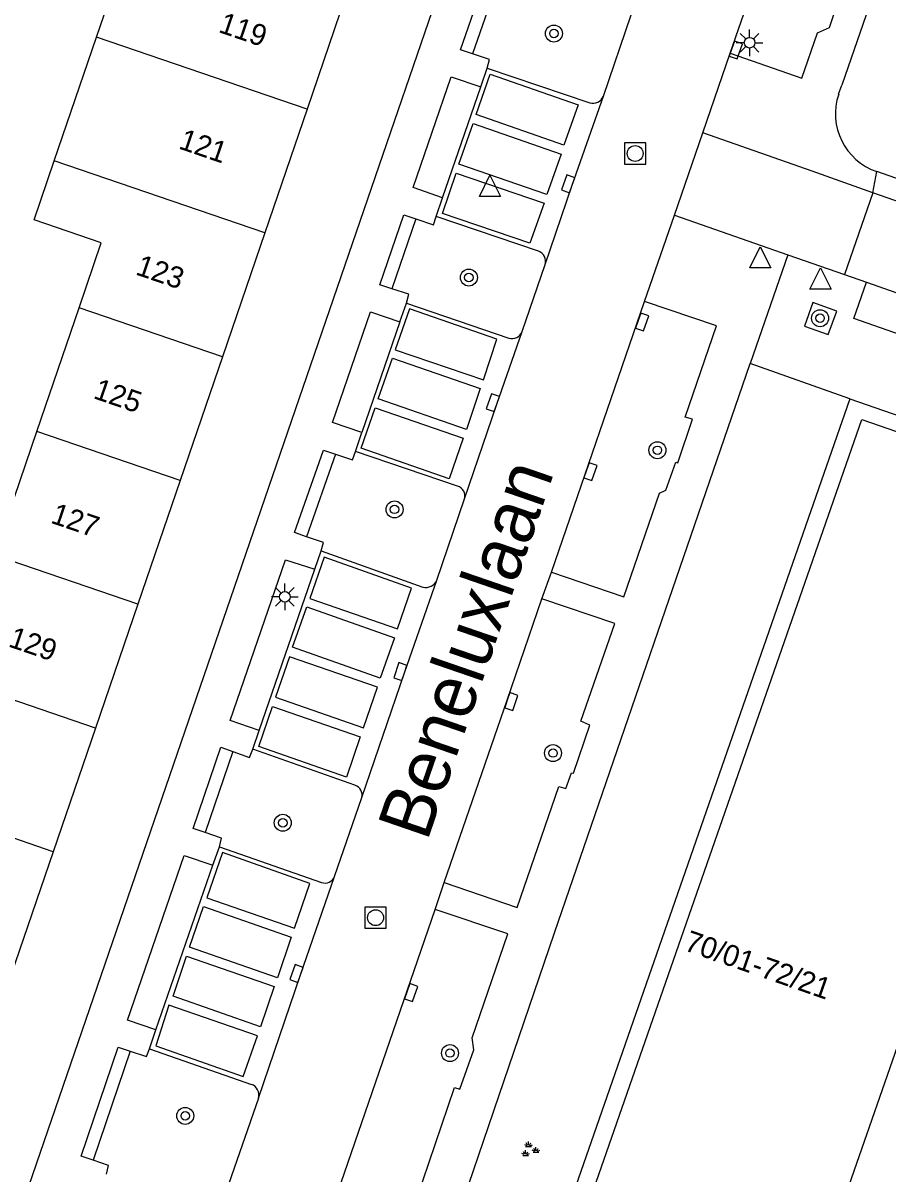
# Model space of a CAD drawing. Extents: x 131000 to 133014, y 396499 to 399001.
# Drawn here: x 131508.6 to 131549.3, y 398034.1 to 398088.3 of the extents above; entities that cross this region are included whole.
import ezdxf

# ---------------------------------------------------------------- set-up
doc = ezdxf.new("R2010")
doc.units = 0
for name, color, linetype in [('gg-anno-huisnummerreeks BGT', 7, 'Continuous'), ('gg-anno-openbare ruimte label', 7, 'Continuous'), ('gg-bbg-gedigitaliseerde bebouwing', 7, 'Continuous'), ('gg-bbg-hoofdgebouw', 7, 'Continuous'), ('gg-bbg-tussenscheiding', 7, 'Continuous'), ('gg-knt-verharding', 7, 'Continuous'), ('gg-knt-verharding nz', 7, 'Continuous'), ('gg-kwrk-kunstwerk', 7, 'Continuous'), ('gt-grn-groengrens', 7, 'Continuous'), ('gt-grn-weggrens', 7, 'Continuous'), ('gt-symb-boom', 7, 'Continuous'), ('gt-symb-groenvak', 7, 'Continuous'), ('gt-symb-kolk', 7, 'Continuous'), ('gt-symb-lichtmast', 7, 'Continuous'), ('gt-symb-rioolschacht', 7, 'Continuous'), ('gt-symb-waterafsluiter', 7, 'Continuous')]:
    doc.layers.add(name, color=color, linetype=linetype)

# ---------------------------------------------------------------- blocks, each defined once
blk = doc.blocks.new('gt0-KOLK')
at = {"layer": 'gt-symb-kolk'}
blk.add_lwpolyline([(0, 0), (0.375, 0), (0.375, 0.4), (-0.375, 0.4), (-0.375, 0), (0, 0)], dxfattribs=at)
blk = doc.blocks.new('gt0-BOOM')
at = {"layer": 'gt-symb-boom'}
for radius in [0.4, 0.2]:
    blk.add_circle((0, 0), radius, dxfattribs=at)
blk = doc.blocks.new('gt0-WAFSL')
at = {"layer": 'gt-symb-waterafsluiter'}
for p, q in [((-0.5, -0.333), (0, 0.667)), ((0, 0.667), (0.5, -0.333)), ((0.5, -0.333), (-0.5, -0.333))]:
    blk.add_line(p, q, dxfattribs=at)
blk = doc.blocks.new('gt0-RS')
at = {"layer": 'gt-symb-rioolschacht'}
blk.add_lwpolyline([(-0.5, -0.5), (0.5, -0.5), (0.5, 0.5), (-0.5, 0.5)], close=True, dxfattribs=at)
blk.add_circle((0, 0), 0.375, dxfattribs=at)
blk = doc.blocks.new('gt0-LMAST')
at = {"layer": 'gt-symb-lichtmast'}
for p, q in [((-0.005, 0.246), (-0.005, 0.621)), ((-0.182, 0.173), (-0.447, 0.438)), ((0.172, 0.173), (0.437, 0.438)), ((-0.255, -0.004), (-0.63, -0.004)), ((-0.182, -0.181), (-0.447, -0.446)), ((-0.005, -0.254), (-0.005, -0.629)), ((0.437, -0.446), (0.172, -0.181)), ((0.245, -0.004), (0.62, -0.004))]:
    blk.add_line(p, q, dxfattribs=at)
blk.add_circle((-0.005, -0.004), 0.25, dxfattribs=at)
blk = doc.blocks.new('gt0-GRVAK')
at = {"layer": 'gt-symb-groenvak'}
for p, q in [((-0.11, 0.189), (-0.228, 0.24)), ((-0.182, 0.153), (0.088, 0.153)), ((-0.091, 0.211), (-0.156, 0.322)), ((-0.047, 0.214), (-0.047, 0.393)), ((-0.004, 0.211), (0.061, 0.322)), ((0.015, 0.189), (0.133, 0.24)), ((0.262, -0.052), (0.197, 0.059)), ((0.305, -0.049), (0.305, 0.13)), ((0.349, -0.052), (0.414, 0.059)), ((-0.245, -0.228), (-0.363, -0.177)), ((-0.318, -0.264), (-0.047, -0.264)), ((-0.226, -0.206), (-0.291, -0.095)), ((-0.183, -0.203), (-0.183, -0.024)), ((-0.139, -0.206), (-0.074, -0.095)), ((-0.12, -0.228), (-0.002, -0.177)), ((0.243, -0.074), (0.125, -0.023)), ((0.17, -0.11), (0.441, -0.11)), ((0.368, -0.074), (0.486, -0.023))]:
    blk.add_line(p, q, dxfattribs=at)

msp = doc.modelspace()

# ---------------------------------------------------------------- linework, layer by layer
at = {"layer": 'gg-bbg-gedigitaliseerde bebouwing'}
for p, q in [((131510.031, 398081.778), (131512.024, 398087.602)), ((131509.213, 398069.045), (131511.205, 398074.87)), ((131507.221, 398063.221), (131509.213, 398069.045))]:
    msp.add_line(p, q, dxfattribs=at)
for points in [[(131512.024, 398087.602), (131514.016, 398093.426), (131517.182, 398092.343)], [(131511.205, 398074.87), (131512.247, 398077.918), (131509.08, 398079.001), (131510.031, 398081.778)]]:
    msp.add_lwpolyline(points, dxfattribs=at)
at = {"layer": 'gg-bbg-hoofdgebouw'}
for p, q in [((131523.928, 398090.034), (131521.935, 398084.21)), ((131521.935, 398084.21), (131519.941, 398078.386)), ((131519.941, 398078.386), (131517.948, 398072.562)), ((131517.948, 398072.562), (131515.955, 398066.738)), ((131515.955, 398066.738), (131513.962, 398060.914)), ((131513.962, 398060.914), (131511.969, 398055.09)), ((131511.969, 398055.09), (131509.976, 398049.266)), ((131509.976, 398049.266), (131507.983, 398043.442))]:
    msp.add_line(p, q, dxfattribs=at)
msp.add_lwpolyline([(131576.382, 398051.629), (131561.483, 398008.695), (131548.869, 398013.09), (131549.021, 398013.525), (131550.938, 398012.858), (131565.581, 398054.87), (131556.029, 398058.194), (131541.387, 398016.183), (131543.304, 398015.516), (131543.154, 398015.081), (131530.571, 398019.441), (131548.058, 398069.613), (131560.71, 398065.232)], dxfattribs=at)
at = {"layer": 'gg-bbg-tussenscheiding'}
for p, q in [((131521.935, 398084.21), (131512.024, 398087.602)), ((131519.941, 398078.386), (131510.031, 398081.778)), ((131517.948, 398072.562), (131511.205, 398074.87)), ((131515.955, 398066.738), (131509.213, 398069.045)), ((131513.962, 398060.914), (131507.221, 398063.221)), ((131511.969, 398055.09), (131505.229, 398057.397)), ((131509.976, 398049.266), (131503.232, 398051.581))]:
    msp.add_line(p, q, dxfattribs=at)
at = {"layer": 'gg-knt-verharding'}
for p, q in [((131555.287, 398109.04), (131547.117, 398085.339)), ((131541.862, 398086.853), (131545.157, 398096.387)), ((131535.889, 398084.816), (131537.202, 398088.648)), ((131540.567, 398083.097), (131541.862, 398086.853)), ((131530.119, 398085.255), (131530.425, 398086.142)), ((131530.425, 398086.142), (131535.254, 398084.515)), ((131528.321, 398080.041), (131530.119, 398085.255)), ((131546.971, 398084.923), (131547.117, 398085.339)), ((131539.235, 398079.231), (131540.567, 398083.097)), ((131562.73, 398076.39), (131548.769, 398081.271)), ((131528.02, 398079.168), (131528.321, 398080.041)), ((131548.578, 398080.279), (131547.25, 398076.428)), ((131537.83, 398075.155), (131539.235, 398079.231)), ((131532.843, 398077.527), (131528.02, 398079.168)), ((131532.066, 398073.742), (131533.151, 398076.898)), ((131547.25, 398076.428), (131548.28, 398076.068)), ((131548.28, 398076.068), (131559.257, 398072.225)), ((131526.311, 398074.199), (131526.617, 398075.087)), ((131526.617, 398075.087), (131531.433, 398073.429)), ((131533.444, 398062.425), (131537.83, 398075.155)), ((131526.311, 398074.199), (131524.522, 398068.997)), ((131533.595, 398045.444), (131542.81, 398072.236)), ((131547.5, 398070.579), (131542.81, 398072.236)), ((131524.216, 398068.105), (131524.522, 398068.997)), ((131529.023, 398066.468), (131524.216, 398068.105)), ((131528.041, 398062.049), (131529.357, 398065.868)), ((131522.296, 398062.56), (131522.595, 398063.424)), ((131522.595, 398063.424), (131527.388, 398061.724)), ((131519.681, 398054.967), (131522.296, 398062.56)), ((131532.998, 398061.163), (131533.444, 398062.425)), ((131519.379, 398054.1), (131519.681, 398054.967)), ((131524.189, 398052.396), (131519.379, 398054.1)), ((131523.235, 398048.105), (131524.511, 398051.812)), ((131517.501, 398048.638), (131517.811, 398049.5)), ((131517.811, 398049.5), (131522.61, 398047.826)), ((131514.82, 398040.886), (131517.501, 398048.638)), ((131527.976, 398046.549), (131528.398, 398047.825)), ((131523.376, 398033.202), (131527.976, 398046.549)), ((131526.039, 398023.349), (131533.595, 398045.444)), ((131514.512, 398039.996), (131514.82, 398040.886)), ((131514.512, 398039.996), (131519.316, 398038.321)), ((131519.643, 398037.671), (131517.938, 398032.737))]:
    msp.add_line(p, q, dxfattribs=at)
for points in [[(131505.781, 398024.661), (131535.372, 398110.804), (131535.77, 398112.005)], [(131541.862, 398086.853), (131545.23, 398085.669), (131545.974, 398087.806), (131546.534, 398088.056), (131547.235, 398090.121), (131547.025, 398090.403), (131547.01, 398090.846), (131548.496, 398095.241), (131545.157, 398096.387)], [(131529.729, 398086.814), (131529.16, 398087.004), (131530.524, 398090.941), (131531.093, 398090.751)], [(131530.425, 398086.142), (131530.523, 398086.548), (131529.729, 398086.814)], [(131528.321, 398080.041), (131526.931, 398080.521), (131528.725, 398085.736), (131530.119, 398085.255)], [(131588.132, 398067.491), (131587.829, 398066.58), (131548.578, 398080.279)], [(131525.935, 398075.764), (131525.365, 398075.952), (131526.494, 398079.245), (131527.063, 398079.054)], [(131527.063, 398079.054), (131527.89, 398078.776), (131528.02, 398079.168)], [(131559.257, 398072.225), (131558.629, 398070.538), (131547.682, 398074.36), (131548.28, 398076.068)], [(131526.617, 398075.087), (131526.731, 398075.502), (131525.935, 398075.764)], [(131533.444, 398062.425), (131536.85, 398061.268), (131538.537, 398066.147), (131538.83, 398066.287), (131539.299, 398067.595), (131539.395, 398067.564), (131540.089, 398069.626), (131539.749, 398069.722), (131541.22, 398074.01), (131537.83, 398075.155)], [(131545.356, 398073.996), (131546.476, 398073.601), (131546.878, 398074.712), (131545.758, 398075.107), (131545.356, 398073.996)], [(131524.522, 398068.997), (131523.139, 398069.472), (131524.926, 398074.675), (131526.311, 398074.199)], [(131521.917, 398064.093), (131521.351, 398064.292), (131522.713, 398068.171), (131523.282, 398067.98)], [(131523.282, 398067.98), (131524.071, 398067.714), (131524.216, 398068.105)], [(131522.595, 398063.424), (131522.704, 398063.817), (131521.917, 398064.093)], [(131519.681, 398054.967), (131518.321, 398055.438), (131520.92, 398063.01), (131522.296, 398062.56)], [(131528.398, 398047.825), (131531.835, 398046.649), (131533.787, 398052.342), (131534.125, 398052.238), (131534.388, 398052.985), (131534.491, 398052.969), (131535.249, 398055.218), (131534.835, 398055.405), (131536.427, 398060.003), (131532.998, 398061.163)], [(131528.398, 398047.825), (131531.368, 398056.401), (131532.998, 398061.163)], [(131517.145, 398050.168), (131516.576, 398050.359), (131517.881, 398054.186), (131518.447, 398053.986)], [(131518.447, 398053.986), (131519.233, 398053.708), (131519.379, 398054.1)], [(131517.811, 398049.5), (131517.901, 398049.913), (131517.145, 398050.168)], [(131514.82, 398040.886), (131513.484, 398041.348), (131516.154, 398049.086), (131517.501, 398048.638)], [(131523.376, 398033.202), (131526.794, 398032.025), (131528.885, 398038.175), (131529.133, 398038.09), (131529.788, 398039.94), (131529.708, 398040.51), (131531.395, 398045.399), (131527.976, 398046.549)], [(131511.869, 398034.751), (131511.3, 398034.942), (131513.047, 398040.077), (131513.615, 398039.884)], [(131513.615, 398039.884), (131514.37, 398039.628), (131514.512, 398039.996)], [(131512.497, 398034.094), (131512.591, 398034.509), (131511.869, 398034.751)]]:
    msp.add_lwpolyline(points, dxfattribs=at)
for centre, radius, start, end in [((131535.397, 398085.033), 0.537, 254.5227, 336.2007), ((131549.707, 398084.001), 2.887, 161.3858, 251.0393), ((131532.667, 398077.051), 0.507, 342.4483, 69.7305), ((131531.573, 398073.943), 0.532, 254.7554, 337.8667), ((131528.893, 398066.003), 0.483, 343.8058, 74.4006), ((131527.53, 398062.258), 0.552, 255.1401, 337.7793), ((131524.052, 398051.94), 0.477, 344.4708, 73.2713), ((131522.783, 398048.278), 0.484, 249.0737, 339.0383), ((131519.132, 398037.821), 0.533, 343.6387, 69.7731)]:
    msp.add_arc(centre, radius, start, end, dxfattribs=at)
at = {"layer": 'gg-knt-verharding nz'}
for points in [[(131530.559, 398085.866), (131534.699, 398084.418), (131534.034, 398082.521), (131529.902, 398083.963), (131530.559, 398085.866)], [(131533.151, 398076.898), (131534.423, 398080.631), (131535.889, 398084.816)], [(131529.086, 398081.624), (131529.752, 398083.534), (131533.901, 398082.097), (131533.236, 398080.203), (131529.086, 398081.624)], [(131528.959, 398081.207), (131533.099, 398079.783), (131532.43, 398077.9), (131528.315, 398079.302), (131528.959, 398081.207)], [(131526.093, 398072.886), (131530.241, 398071.476), (131530.876, 398073.39), (131526.761, 398074.815), (131526.093, 398072.886)], [(131529.357, 398065.868), (131530.874, 398070.333), (131532.066, 398073.742)], [(131530.09, 398071.061), (131529.438, 398069.142), (131525.288, 398070.573), (131525.957, 398072.492), (131530.09, 398071.061)], [(131525.146, 398070.152), (131529.295, 398068.722), (131528.629, 398066.821), (131524.489, 398068.255), (131525.146, 398070.152)], [(131526.2, 398059.761), (131526.85, 398061.673), (131522.736, 398063.13), (131522.065, 398061.189), (131526.2, 398059.761)], [(131524.511, 398051.812), (131526.519, 398057.679), (131528.041, 398062.049)], [(131521.932, 398060.795), (131526.052, 398059.34), (131525.379, 398057.441), (131521.259, 398058.889), (131521.932, 398060.795)], [(131520.453, 398056.545), (131524.601, 398055.102), (131525.247, 398057.014), (131521.117, 398058.44), (131520.453, 398056.545)], [(131524.44, 398054.675), (131523.789, 398052.769), (131519.659, 398054.217), (131520.309, 398056.101), (131524.44, 398054.675)], [(131521.349, 398045.675), (131522.071, 398047.774), (131517.956, 398049.23), (131517.215, 398047.098), (131521.349, 398045.675)], [(131519.643, 398037.671), (131521.626, 398043.473), (131523.235, 398048.105)], [(131517.062, 398046.686), (131521.196, 398045.242), (131520.549, 398043.34), (131516.394, 398044.784), (131517.062, 398046.686)], [(131516.26, 398044.359), (131520.395, 398042.927), (131519.737, 398041.025), (131515.628, 398042.463), (131516.26, 398044.359)], [(131515.43, 398042.043), (131514.811, 398040.135), (131518.935, 398038.691), (131519.599, 398040.598), (131515.43, 398042.043)]]:
    msp.add_lwpolyline(points, dxfattribs=at)
at = {"layer": 'gg-kwrk-kunstwerk'}
for points in [[(131547.5, 398070.579), (131529.533, 398019.028), (131562.012, 398007.726), (131577.196, 398051.346), (131576.382, 398051.629)], [(131547.5, 398070.579), (131560.949, 398065.922), (131560.71, 398065.232)]]:
    msp.add_lwpolyline(points, dxfattribs=at)
at = {"layer": 'gt-grn-groengrens'}
for p, q in [((131531.093, 398090.751), (131529.729, 398086.814)), ((131527.063, 398079.054), (131525.935, 398075.764)), ((131523.282, 398067.98), (131521.917, 398064.093)), ((131518.447, 398053.986), (131517.145, 398050.168)), ((131513.615, 398039.884), (131511.869, 398034.751))]:
    msp.add_line(p, q, dxfattribs=at)
at = {"layer": 'gt-grn-weggrens'}
for p, q in [((131545.727, 398081.293), (131540.567, 398083.097)), ((131548.578, 398080.279), (131545.727, 398081.293)), ((131548.578, 398080.279), (131548.769, 398081.271)), ((131539.235, 398079.231), (131544.574, 398077.364)), ((131544.574, 398077.364), (131542.81, 398072.236)), ((131544.574, 398077.364), (131547.25, 398076.428))]:
    msp.add_line(p, q, dxfattribs=at)

# ---------------------------------------------------------------- block references
at = {"layer": 'gt-symb-boom'}
for p in [(131533.563, 398087.769), (131529.559, 398076.289), (131546.094, 398074.373), (131538.434, 398068.16), (131526.056, 398065.378), (131533.519, 398053.91), (131520.796, 398050.63), (131528.668, 398039.793), (131516.201, 398036.838)]:
    msp.add_blockref('gt0-BOOM', p, dxfattribs=at)
at = {"layer": 'gt-symb-groenvak'}
msp.add_blockref('gt0-GRVAK', (131532.413, 398035.24), dxfattribs=at)
at = {"layer": 'gt-symb-kolk'}
for p, rotation in [((131541.938, 398087.066), -109.63699598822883), ((131534.423, 398080.631), 70.69738632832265), ((131537.528, 398074.26), -109.07296008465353), ((131530.874, 398070.333), 70.73051979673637), ((131535.094, 398067.221), -108.9861472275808), ((131526.519, 398057.679), 70.79945158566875), ((131531.368, 398056.401), -109.09847829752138), ((131521.626, 398043.473), 70.84286299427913), ((131526.647, 398042.705), -108.99640396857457)]:
    msp.add_blockref('gt0-KOLK', p, dxfattribs=dict(at, rotation=rotation))
at = {"layer": 'gt-symb-lichtmast'}
for p in [(131542.781, 398087.342), (131520.893, 398061.267)]:
    msp.add_blockref('gt0-LMAST', p, dxfattribs=at)
at = {"layer": 'gt-symb-rioolschacht'}
for p in [(131537.389, 398082.125), (131525.164, 398046.164)]:
    msp.add_blockref('gt0-RS', p, dxfattribs=at)
at = {"layer": 'gt-symb-waterafsluiter'}
for p in [(131530.551, 398080.44), (131543.28, 398077.072), (131546.121, 398076.072)]:
    msp.add_blockref('gt0-WAFSL', p, dxfattribs=at)

# ---------------------------------------------------------------- texts
at = {"layer": 'gg-anno-huisnummerreeks BGT'}
for s, rotation, p in [('119', 341.1, (131517.721, 398087.852)), ('121', 341.1, (131515.846, 398082.372)), ('123', 341.1, (131513.817, 398076.446)), ('125', 341.1, (131511.824, 398070.622)), ('127', 341.1, (131509.818, 398064.759)), ('129', 341.1, (131507.826, 398058.939)), ('70/01-72/21', 340.8, (131539.644, 398044.645))]:
    msp.add_text(s, height=1, rotation=rotation, dxfattribs=at).set_placement(p)
at = {"layer": 'gg-anno-openbare ruimte label'}
msp.add_text('Beneluxlaan', height=2.5, rotation=71, dxfattribs=at).set_placement((131527.589, 398049.713))

doc.saveas('drawing.dxf')
